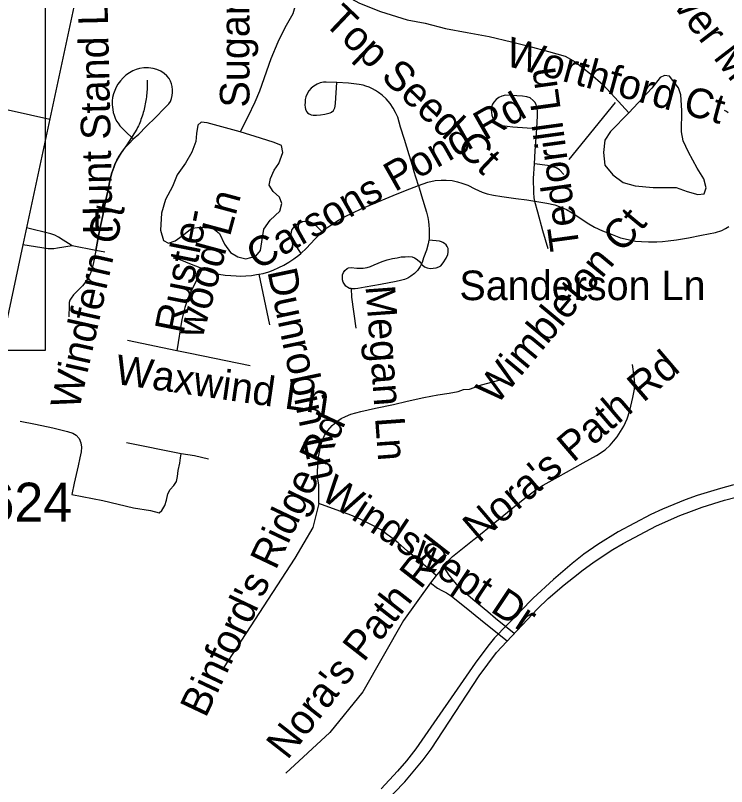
# Model space of a CAD drawing. Extents: x 1383679 to 1536984, y 460658 to 651027.
# Drawn here: x 1458472 to 1460758, y 492271 to 494749 of the extents above; entities that cross this region are included whole.
import ezdxf

# ---------------------------------------------------------------- set-up
doc = ezdxf.new("R2010")
doc.units = 0
for name, color, linetype in [('Exist Hydrographic Misc Water Feature', 7, 'Continuous'), ('Exist Road Non-System Type 51', 7, 'Continuous'), ('Exist Road Non-System Type 51 Label', 7, 'Continuous'), ('Exist Road Primary NC UnDivided 4 Lane Attributed', 7, 'Continuous'), ('Exist Road Secondary Type 51 Attributed', 7, 'Continuous'), ('Exist Road Secondary Type 51 Number Label', 7, 'Continuous'), ('Map Preparation Inset Cut Line', 7, 'Continuous')]:
    doc.layers.add(name, color=color, linetype=linetype)

msp = doc.modelspace()

# ---------------------------------------------------------------- linework, layer by layer
at = {"layer": 'Exist Hydrographic Misc Water Feature'}
for points in [[(1459382.4, 494927.4), (1459379, 494852), (1459376.1, 494799.5), (1459363.3, 494753.8), (1459338.4, 494708.3), (1459315.6, 494662.9), (1459292.5, 494609.2), (1459256.7, 494505.7), (1459242, 494469.9), (1459219.1, 494422.7), (1459194.3, 494374.8)], [(1459382.4, 494927.4), (1459435.6, 494886.9), (1459479, 494848.3), (1459534.4, 494812.7), (1459577.9, 494788.1), (1459645.5, 494761.3), (1459731, 494734.9), (1459788.8, 494723.9), (1459854.6, 494707), (1459924.4, 494694.1), (1459994.1, 494680.4), (1460065.9, 494663.3), (1460121.6, 494649.9), (1460185.4, 494633), (1460239.1, 494618), (1460270.8, 494599.3), (1460320, 494560.6), (1460359.5, 494526.2), (1460398.8, 494485.1), (1460443.9, 494435.8)], [(1460443.9, 494435.8), (1460384.7, 494375.5), (1460366.3, 494348), (1460361.6, 494307.8), (1460366.8, 494267.5), (1460392.2, 494236.6), (1460425.7, 494212.2), (1460463.6, 494201.6), (1460521.6, 494196.3), (1460559.5, 494196.3), (1460595.6, 494195.6), (1460631.3, 494182.6), (1460665.2, 494173.7), (1460685.2, 494175.8), (1460691.6, 494195.3), (1460684.1, 494223.4), (1460662.7, 494258.3), (1460635.6, 494308.9), (1460618.3, 494345.4), (1460612.9, 494375), (1460614.2, 494443.1), (1460611, 494493.2), (1460603.4, 494515.5), (1460574.1, 494553.8), (1460558.1, 494555.8), (1460544, 494548.7), (1460517.4, 494514.8), (1460443.9, 494435.8)], [(1459194.3, 494374.8), (1459088.7, 494403.2), (1459068.7, 494405.2), (1459058.6, 494395.6), (1459054, 494369.4), (1459051.6, 494343.2), (1459039, 494309.8), (1459018.4, 494274.2), (1458991.6, 494236.9), (1458976.9, 494198.6), (1458954.2, 494157.3), (1458941.4, 494113.2), (1458938.3, 494059.1), (1458947.7, 494025.3), (1458963.6, 494016.8), (1458985.8, 494024.5), (1459008, 494040.5), (1459038.5, 494065.3), (1459066.6, 494068.8), (1459106.5, 494064.7), (1459128.2, 494047.9), (1459143.6, 494013.9), (1459163.1, 493987.3), (1459186.9, 493972.9), (1459212.8, 493966.6), (1459244.9, 493975.8), (1459259.3, 493993.6), (1459263.7, 494021.4), (1459270.5, 494061.5), (1459291.1, 494091.4), (1459321.6, 494120.3), (1459328.1, 494144), (1459320.5, 494164.7), (1459300.7, 494183.1), (1459287.1, 494203.1), (1459291.6, 494225.1), (1459304, 494251.2), (1459318.5, 494273), (1459331.1, 494308), (1459327.4, 494330.3), (1459303.6, 494340.6), (1459259.9, 494353.8), (1459194.3, 494374.8)]]:
    msp.add_lwpolyline(points, dxfattribs=at)
at = {"layer": 'Exist Road Non-System Type 51'}
for p, q in [((1458730.2, 493993.4), (1458654.9, 494008)), ((1458759.6, 493987.6), (1458730.2, 493993.4)), ((1459254.8, 493917.7), (1459288.9, 493754.4)), ((1458990.4, 493671.1), (1458832.5, 493704.1)), ((1459004.5, 493340.2), (1458829.4, 493376.2)), ((1459824.4, 492949.4), (1459806.1, 492925.8))]:
    msp.add_line(p, q, dxfattribs=at)
for points in [[(1458850.9, 494351.7), (1458868.5, 494367.5), (1458892.4, 494392.3), (1458922.9, 494422.1), (1458950.3, 494449.1), (1458965.1, 494464.5), (1458969.9, 494472.1), (1458973.6, 494481.7), (1458976, 494491.3), (1458977.3, 494501), (1458976.8, 494509.4), (1458975.8, 494519.8), (1458973.7, 494528.9), (1458970.6, 494537.5), (1458966.4, 494545.6), (1458959, 494554.7), (1458950, 494561.9), (1458939.1, 494569), (1458926, 494574.6), (1458914.6, 494577.7), (1458899.5, 494580), (1458884.6, 494579.8), (1458871.3, 494577.7), (1458860.6, 494574.8), (1458849.2, 494570.4), (1458838.2, 494564.2), (1458827.4, 494556.4), (1458817.9, 494547.9), (1458809.8, 494538.6), (1458801.6, 494528), (1458796, 494518.1), (1458791, 494507.5), (1458787.1, 494496.3), (1458784.4, 494485.3), (1458783.4, 494474.2), (1458783.2, 494462.2), (1458783.6, 494453.9), (1458784.7, 494445.9), (1458786.6, 494437), (1458789.1, 494428.3), (1458792.2, 494418.9), (1458796.6, 494409.3), (1458801.8, 494402.1), (1458807.8, 494394.2), (1458814, 494387), (1458824.8, 494376.6), (1458850.9, 494351.7)], [(1458895.1, 494541.1), (1458895.4, 494532.4), (1458895.4, 494526.7), (1458895.4, 494521), (1458895.2, 494515.2), (1458895, 494509.5), (1458894.6, 494503.8), (1458894.1, 494498.2), (1458893.6, 494492.4), (1458893, 494486.8), (1458892.2, 494481.1), (1458891.4, 494475.4), (1458890.5, 494469.8), (1458889.4, 494464.2), (1458888.2, 494458.6), (1458887, 494453), (1458885.8, 494447.4), (1458884.2, 494441.9), (1458882.8, 494436.4), (1458881.1, 494430.9), (1458879.4, 494425.4), (1458877.6, 494420), (1458875.6, 494414.7), (1458873.6, 494409.2), (1458871.6, 494404), (1458869.4, 494398.7), (1458867.1, 494393.4), (1458864.8, 494388.2), (1458862.2, 494383.1), (1458829.6, 494333.2), (1458812.4, 494306.8), (1458805.2, 494296.3), (1458798.2, 494283.3), (1458791.9, 494269.9), (1458788, 494259.8), (1458782.4, 494243.2), (1458777.6, 494226.5), (1458774.8, 494212.2), (1458769.9, 494188.4), (1458761.8, 494152.4), (1458753, 494105.8), (1458744.8, 494066.9), (1458739.1, 494040.6), (1458730.2, 493993.4)], [(1459505.2, 494533.3), (1459504, 494533.4), (1459502.7, 494533.4), (1459471.1, 494534.7), (1459462.3, 494534), (1459451.6, 494531.7), (1459441.3, 494527.9), (1459430.6, 494521.3), (1459422.7, 494514.8), (1459415.3, 494506.5), (1459409.6, 494496.6), (1459405.6, 494486.8), (1459403.7, 494478.5), (1459402.9, 494468.8), (1459402.7, 494461.7), (1459403.1, 494452.7), (1459404.5, 494447.5), (1459407.3, 494440.5), (1459410.7, 494436.2), (1459415.7, 494432.6), (1459422.4, 494429.5), (1459429.2, 494428.1), (1459439.3, 494427.9), (1459452.2, 494429.3), (1459466, 494431.2), (1459475.5, 494433.6), (1459483.4, 494436.2), (1459487.8, 494438.1), (1459494, 494443.5), (1459496.9, 494447.7), (1459499, 494451.7), (1459500, 494456.9), (1459500.8, 494466.4), (1459505.2, 494533.3)], [(1459767.3, 494202), (1459753, 494249.8), (1459748.8, 494263), (1459737.2, 494301), (1459722.4, 494350), (1459709.9, 494390.1), (1459700.7, 494421.7), (1459694.1, 494436.7), (1459685.9, 494451.2), (1459676.6, 494465.6), (1459663.5, 494480.8), (1459650.2, 494492.5), (1459638.6, 494501.2), (1459629.3, 494507.5), (1459619.5, 494513.1), (1459608.6, 494517.8), (1459598.6, 494521.8), (1459589.3, 494524.3), (1459576.5, 494527), (1459542.1, 494530.5), (1459505.2, 494533.3)], [(1460147.4, 494385.3), (1460150.1, 494426), (1460149.5, 494442.5), (1460148.2, 494452.2), (1460145.5, 494462.8), (1460141.4, 494470.4), (1460136.1, 494475.3), (1460125.9, 494484.1), (1460115.4, 494487.1), (1460101.4, 494489.3), (1460047, 494492.2), (1460035.6, 494489.1), (1460026, 494484.7), (1460016.7, 494478.4), (1460009.3, 494470.4), (1460004.9, 494463.6), (1460002.6, 494455), (1460001.5, 494445.2), (1460001.8, 494437.2), (1460002.7, 494428), (1460006, 494418.1), (1460010.6, 494410.4), (1460018.7, 494401.7), (1460026.8, 494397.3), (1460036.5, 494394.8), (1460052.6, 494392.6), (1460071.2, 494390.4), (1460147.4, 494385.3)], [(1458196.3, 494458.5), (1458208, 494463.3), (1458222.3, 494469), (1458236.6, 494472.5), (1458250, 494474.6), (1458261.1, 494476.1), (1458271.2, 494477.1), (1458281.7, 494477.5), (1458290.7, 494476.9), (1458305.3, 494474.9), (1458337.2, 494468.2), (1458391.8, 494456.7), (1458458.3, 494443.6), (1458583, 494415.1)], [(1460251.4, 494286.3), (1460401.1, 494468.5)], [(1460762.7, 494435.9), (1460757.2, 494440), (1460751.5, 494443.4)], [(1460140.2, 494271.6), (1460142.7, 494313.9), (1460147.4, 494385.3)], [(1458730.2, 493993.4), (1458739.2, 494040.6), (1458744.7, 494066.9), (1458753, 494105.7), (1458761.8, 494152.4), (1458769.9, 494188.5), (1458774.8, 494212.2), (1458777.6, 494226.5), (1458782.4, 494243.3), (1458788, 494259.8), (1458791.9, 494269.9), (1458798.2, 494283.3), (1458805.2, 494296.3), (1458814.3, 494309.6), (1458825.9, 494325.1), (1458837.7, 494337.6), (1458850.6, 494351.5), (1458850.9, 494351.7)], [(1460141.1, 494151.8), (1460139.2, 494162.3), (1460138.1, 494180.1), (1460137.4, 494224.3), (1460140.2, 494271.6)], [(1460235, 494237.2), (1460220.2, 494253.1), (1460210.3, 494258.8), (1460199.6, 494262.5), (1460190.4, 494264.7), (1460181.6, 494266), (1460140.2, 494271.6)], [(1459767.3, 494202), (1459797.2, 494213.5), (1459821.1, 494218.4), (1459840.2, 494219.7), (1459856.5, 494219.4), (1459875.9, 494218.1), (1459892.8, 494214), (1459906.8, 494209.6), (1459925.7, 494203), (1459949, 494191.3), (1459972.3, 494180.5), (1459988.6, 494175.3), (1460008.1, 494170.7), (1460034.8, 494166.5), (1460080.7, 494160.1), (1460115.2, 494156.2), (1460141.1, 494151.8)], [(1459458, 494053.1), (1459466.8, 494061.8), (1459489, 494077.4), (1459509.9, 494090.4), (1459531.6, 494102.5), (1459556, 494115), (1459583.5, 494127.1), (1459621.8, 494143.4), (1459698.9, 494175.9), (1459739.8, 494191.5), (1459767.3, 494202)], [(1459767.3, 494202), (1459777.1, 494169.1), (1459793.6, 494116.8), (1459797.4, 494099.9), (1459799.8, 494086.3), (1459800.7, 494074.8), (1459801.6, 494062.5), (1459801.8, 494047.6), (1459801.3, 494030.7), (1459800.8, 494027)], [(1460141.1, 494151.8), (1460179.8, 494145.1), (1460206.2, 494139.9), (1460224.9, 494133.1), (1460243.3, 494124.7), (1460261.6, 494114.4), (1460286, 494098.8), (1460309.9, 494082.5), (1460333.4, 494068.4), (1460358.7, 494056.8), (1460389.7, 494044.5), (1460417, 494034.6), (1460441.6, 494028.5), (1460464.6, 494023.8), (1460484, 494022.3), (1460506.8, 494020.8), (1460533.4, 494020.8), (1460551.3, 494021.9), (1460569.7, 494024.3), (1460596.5, 494028.2), (1460635, 494034.4), (1460677.2, 494042.3), (1460722, 494051.7), (1460742, 494057.7), (1460753.7, 494063.8), (1460764.6, 494070.6)], [(1460184.4, 493998.8), (1460167.3, 494056.8), (1460151, 494116.1), (1460141.3, 494150.7), (1460141.1, 494151.8)], [(1459458, 494053.1), (1459432.1, 494079), (1459413.6, 494086.2), (1459402.2, 494086.3), (1459393.6, 494085.1), (1459384.6, 494082.1), (1459376, 494077.4), (1459368.3, 494070.6), (1459360.9, 494061.2), (1459357.8, 494053.5), (1459356.9, 494045.8), (1459357.4, 494040.3), (1459359.3, 494032), (1459361.8, 494025.6), (1459369, 494015.3), (1459388.9, 493983.8)], [(1458654.9, 494008), (1458642.6, 494016.4), (1458625.5, 494026.5), (1458610.1, 494035.9), (1458599.1, 494042.3), (1458585.3, 494047.3), (1458508.1, 494065.9)], [(1459388.9, 493983.8), (1459407.5, 494000.8), (1459434.7, 494030), (1459458, 494053.1)], [(1458654.9, 494008), (1458607, 494000.8), (1458595.6, 493998.8), (1458584.8, 493998.3), (1458577.1, 493998.8), (1458496.1, 494011.2)], [(1459800.8, 494027), (1459799.1, 494014.6), (1459793.6, 493995), (1459784, 493970), (1459779.1, 493955.3), (1459776.9, 493950.4)], [(1459776.9, 493950.4), (1459778.2, 493948.9), (1459786.4, 493941.2), (1459795.6, 493937.4), (1459805.5, 493935.9), (1459814.9, 493936.2), (1459824.7, 493937.7), (1459832.9, 493940.6), (1459839.8, 493944.7), (1459847.3, 493953.9), (1459856.3, 493968.7), (1459861.9, 493980.7), (1459863, 493988.2), (1459863.2, 493993.8), (1459862.8, 493999.4), (1459860.1, 494005.8), (1459855.9, 494011.6), (1459850.7, 494015.7), (1459845.2, 494019.5), (1459841.4, 494021.3), (1459834.8, 494023), (1459823.8, 494024.2), (1459800.8, 494027)], [(1458730.2, 493993.4), (1458722.9, 493955.1), (1458717.6, 493931.3), (1458708.6, 493911.1), (1458698.5, 493894.2), (1458688.1, 493880.3), (1458673, 493865.4), (1458659.1, 493850.9), (1458651.1, 493840.8), (1458646.6, 493833.5), (1458645, 493826.5), (1458644.6, 493817.2), (1458643.9, 493779.9)], [(1459254.8, 493917.7), (1459268.4, 493919.9), (1459286.2, 493925.2), (1459300, 493930.6), (1459318.3, 493938.5), (1459334.7, 493946.3), (1459350.5, 493955.9), (1459367.3, 493966.7), (1459382.7, 493978.3), (1459388.9, 493983.8)], [(1458979.5, 493970), (1459000.9, 493964.7), (1459018.3, 493957.5), (1459042.6, 493947.4), (1459073.4, 493935.3)], [(1459550.7, 493871), (1459545.5, 493871.9), (1459540.4, 493874.3), (1459534.4, 493879.1), (1459529.6, 493885.5), (1459525.6, 493891.4), (1459523.3, 493899), (1459522.9, 493906.2), (1459523.3, 493915.1), (1459526, 493922.8), (1459530.2, 493929.4), (1459538.2, 493935.2), (1459543, 493937.5), (1459550.9, 493938.9), (1459569, 493937.2), (1459580, 493936.4), (1459590.1, 493936.8), (1459602, 493938.5), (1459613.2, 493942.1), (1459624.6, 493947.3), (1459651, 493958.5), (1459666.8, 493964), (1459683.7, 493967.4), (1459698.9, 493970.4), (1459712.1, 493972.6), (1459724.6, 493973.3), (1459734.9, 493973.7), (1459746.8, 493973.1), (1459754.7, 493970.2), (1459763.7, 493964.9), (1459771.4, 493956.8), (1459776.9, 493950.4)], [(1459073.4, 493935.3), (1459038.2, 493865.8), (1459025, 493837), (1459016.3, 493810.4), (1459006.8, 493772), (1458990.4, 493671.1)], [(1459073.4, 493935.3), (1459099.4, 493925.1), (1459125.5, 493917.9), (1459145.7, 493914), (1459163.9, 493912.8), (1459181.5, 493911.8), (1459196.1, 493911.1), (1459212.7, 493912.2), (1459231.2, 493913.7), (1459247.2, 493916.4), (1459254.8, 493917.7)], [(1459776.9, 493950.4), (1459773.2, 493941.9), (1459764.2, 493929.1), (1459755, 493919.6), (1459743.3, 493910.9), (1459733.2, 493905.1), (1459722.2, 493900.3), (1459709.9, 493896.6), (1459695.2, 493894), (1459645.1, 493884.7), (1459595.8, 493875.2), (1459572.8, 493870.9), (1459564, 493870.4), (1459554.1, 493870.4), (1459550.7, 493871)], [(1459550.7, 493871), (1459552.3, 493843.8), (1459566.1, 493743.7)], [(1459226.8, 493622.6), (1459033.6, 493662.1), (1458990.4, 493671.1)], [(1459847.6, 492977.7), (1459860.4, 492994.3), (1459877.3, 493010.8), (1459946.5, 493066), (1459950, 493068.8), (1460012.7, 493119.4), (1460082.4, 493176.4), (1460119.1, 493205.6), (1460144.9, 493224.2), (1460168.6, 493239.6), (1460215.9, 493266), (1460296.3, 493311.3), (1460339.6, 493335.3), (1460367.5, 493353.7), (1460383.5, 493367.8), (1460394.1, 493381.5), (1460405.7, 493395.4), (1460416.9, 493412), (1460427.9, 493428.9), (1460438, 493452.7), (1460446.3, 493479.5), (1460456, 493521.1), (1460461.6, 493548.2), (1460462.7, 493565.6), (1460460.8, 493588.6), (1460455.2, 493627.1)], [(1459446.8, 493180.6), (1459447.1, 493239.9), (1459443.5, 493259.8), (1459442.7, 493281.4), (1459443.5, 493303.4), (1459445.3, 493324.9), (1459449, 493346), (1459452.3, 493363.4), (1459458, 493382), (1459465.7, 493399), (1459476, 493415.5), (1459489.9, 493431.7), (1459504.8, 493444.7), (1459518.7, 493454.2), (1459532.7, 493460.7), (1459549.7, 493467.6), (1459582, 493476.8), (1459629.7, 493487.1), (1459687.5, 493499.2), (1459731.2, 493510), (1459784.5, 493521.5), (1459829.4, 493529.4), (1459865.9, 493535.7), (1459894.8, 493540.8), (1459912.5, 493547.2), (1459931.2, 493548.1), (1459969.9, 493562.2), (1460038.9, 493580.4)], [(1458487.6, 493445.5), (1458536.1, 493435.1), (1458592.4, 493423.4), (1458639.6, 493412.4), (1458656.1, 493406.9), (1458667.1, 493400.2), (1458676.9, 493389.8), (1458681.9, 493376.2), (1458684.9, 493361.6), (1458683.1, 493346.8), (1458679.4, 493327.9), (1458673.9, 493302.2), (1458661, 493246.4), (1458653.6, 493209.7)], [(1458653.6, 493209.7), (1458752.9, 493190.8), (1458851.4, 493166.8), (1458906.6, 493158.8), (1458933.5, 493150.9), (1458942.6, 493158.2), (1458952.5, 493174.2), (1458958, 493191.3), (1458961.6, 493212.2), (1458969, 493225.6), (1458981.2, 493239.1), (1458989.2, 493251.3), (1458992.4, 493267.2), (1458995.4, 493286.8), (1459000.2, 493310.8), (1459002.6, 493327.2), (1459004.5, 493340.2)], [(1459092.8, 493323.6), (1459047.4, 493333.4), (1459004.5, 493340.2)], [(1459446.8, 493180.6), (1459428.3, 493103.8), (1459370.1, 493005.6), (1459141.1, 492652.7)], [(1459824.4, 492949.4), (1459800, 492970.4), (1459766.4, 492999.4), (1459732.1, 493028.2), (1459701.9, 493054.5), (1459687.3, 493066), (1459674.6, 493076), (1459667.7, 493080.1), (1459647, 493095.9), (1459622.5, 493109), (1459579.7, 493130.5), (1459549.6, 493143.3), (1459446.8, 493180.6)], [(1459847.6, 492977.7), (1459826.2, 492951.9), (1459824.4, 492949.4)], [(1459847.6, 492977.7), (1459865, 492950.4), (1459878.5, 492933.5), (1459888.8, 492921.2), (1459903.3, 492907.1), (1459942.4, 492874), (1459990.1, 492833.5)], [(1459806.1, 492925.8), (1459719.1, 492805.5), (1459588.2, 492576.3), (1459482.8, 492445.3), (1459341, 492314.4)], [(1459806.1, 492925.8), (1459828.8, 492908.9), (1459842.6, 492901.7), (1459857.4, 492893.5), (1459873.2, 492882.8), (1459920.6, 492845.2), (1459967, 492807.8)], [(1459990.1, 492833.5), (1460014.8, 492812.5), (1460075.3, 492763.8)], [(1459967, 492807.8), (1459994.4, 492785.7), (1460052.9, 492739.6)]]:
    msp.add_lwpolyline(points, dxfattribs=at)
at = {"layer": 'Exist Road Primary NC UnDivided 4 Lane Attributed'}
for points in [[(1462075, 493473), (1460777, 493240.1), (1460737.8, 493229.5), (1460662.9, 493206), (1460624.6, 493192.2), (1460551.3, 493162.1), (1460514.1, 493145.1), (1460409.6, 493089.9), (1460343.6, 493048.8), (1460299.3, 493017.6), (1460261.3, 492988), (1460201.1, 492937), (1460135.6, 492876.8), (1460011.5, 492749.2), (1459990, 492722.9), (1459949.4, 492667.9), (1459758.7, 492392.3), (1459728.7, 492354.1), (1459699.7, 492320.7), (1459647.1, 492264.4)], [(1459654.4, 492214.8), (1459723.1, 492286.4), (1459782.9, 492357.6), (1459808.4, 492391.8), (1459962.4, 492626.9), (1460018.4, 492702.7), (1460149.9, 492842.5), (1460184.7, 492875.5), (1460235.4, 492919.2), (1460265.5, 492943.6), (1460296.4, 492967.3), (1460327.9, 492990.2), (1460360.6, 493012.3), (1460392.4, 493032.8), (1460425.6, 493052.8), (1460532.4, 493108.6), (1460607.5, 493142), (1460644.9, 493156.6), (1460679.6, 493169.3), (1460750.6, 493191.3), (1460788, 493201.6), (1461643.6, 493350.9), (1462354, 493474.4)]]:
    msp.add_lwpolyline(points, dxfattribs=at)
at = {"layer": 'Exist Road Secondary Type 51 Attributed'}
msp.add_lwpolyline([(1459140.7, 497066), (1458910.2, 495967), (1458843.2, 495637.4), (1458763.3, 495261.4), (1458662.9, 494791.1), (1458496.1, 494011.2), (1458382.4, 493482.1), (1458265.8, 492916.4), (1458152.8, 492354.9), (1458139.2, 492294.8), (1458041.8, 491836.3), (1458034.4, 491808.6), (1458010.6, 491737.8)], dxfattribs=at)
at = {"layer": 'Map Preparation Inset Cut Line'}
for points in [[(1446195.4, 477316), (1383679.3, 477316), (1383679.3, 520758.2), (1458567.8, 520758.2), (1458567.8, 493672.2), (1446195.4, 493672.2), (1446195.4, 477316)], [(1446195.4, 477316), (1480703, 477316), (1498974.3, 494868.2), (1521133.6, 516155.5), (1521133.6, 520758.2), (1458567.8, 520758.2), (1458567.8, 493672.2), (1446195.4, 493672.2), (1446195.4, 477316)]]:
    msp.add_lwpolyline(points, dxfattribs=at)

# ---------------------------------------------------------------- texts
at = {"layer": 'Exist Road Non-System Type 51 Label'}
for s, rotation, p in [('Sugarwood Dr', 89.9999, (1459224.2, 494452.7)), ('Weaver Mill Ln', 307.5688, (1460423.7, 494988.6)), ('Hunt Stand Ln', 91.2671, (1458784.7, 494046.5)), ('Top Seed Ct', 316.4531, (1459459.1, 494723.7)), ('Worthford Ct', 344.7636, (1460041.9, 494588.8)), ('Tedorill Ln', 97.7438, (1460285.8, 493999)), ('Carsons Pond Rd', 29.6603, (1459249.7, 493928.8)), ('wood Ln', 74.8759, (1459072.6, 493708.2)), ('Windfern Ct', 77.3003, (1458676.4, 493478.3)), ('Rustle-', 78.69, (1459012, 493723.3)), ('Wimbleton Ct', 50.2739, (1460018.3, 493493.9)), ('Dunrobin Ln', 281.8886, (1459281.4, 493926.4)), ('Sanderson Ln', 0.0008, (1459898.9, 493834)), ('Megan Ln', 274.1518, (1459597.1, 493878.9)), ("Nora's Path Rd", 40.5232, (1459961.4, 493051.2)), ('Waxwind Ln', 351.7413, (1458788.9, 493565.6)), ("Binford's Ridge Rd", 64.6276, (1459083.3, 492489.4)), ('Windswept Dr', 326.4277, (1459448.1, 493199)), ("Nora's Path Rd", 51.9677, (1459346, 492354.5))]:
    msp.add_text(s, height=95, rotation=rotation, dxfattribs=at).set_placement(p)
at = {"layer": 'Exist Road Secondary Type 51 Number Label'}
msp.add_text('3624', height=125, dxfattribs=at).set_placement((1458282.7, 493122.7))

doc.saveas('drawing.dxf')
